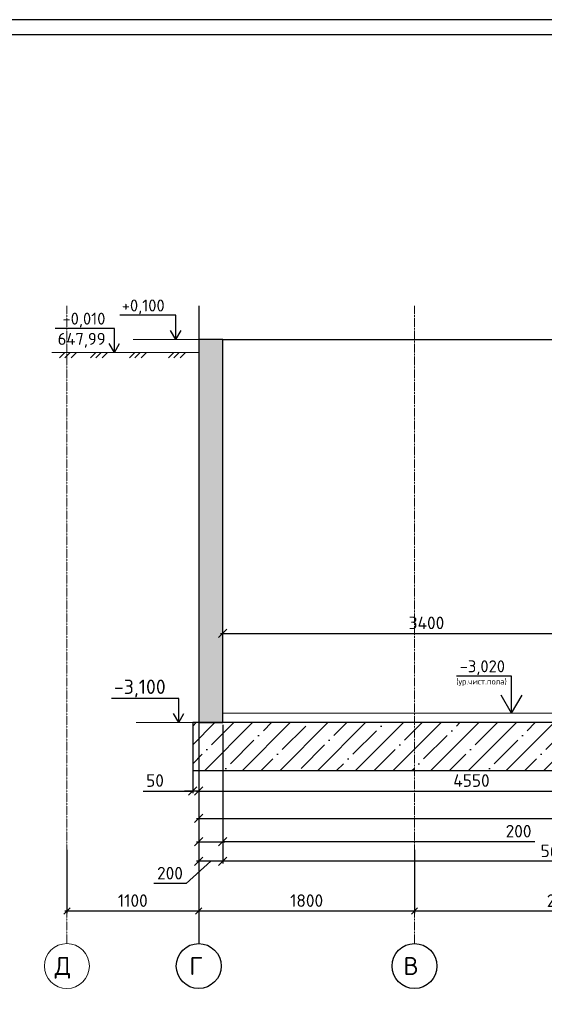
# Model space of a CAD drawing. Header units: millimetres. Extents: x 125896 to 2572636, y -120305 to 130347.
# Tile 259 of 320: x 395029 to 403781, y 50986 to 67429. Entities that reach past the tile are written whole.
import ezdxf

# ---------------------------------------------------------------- set-up
doc = ezdxf.new("R2010")
doc.units = ezdxf.units.MM
for name, pattern in [('______5', [1100, 800, -100, 100, -100]), ('CENTER', [2, 1.25, -0.25, 0.25, -0.25]), ('CENTER2', [28.575, 19.05, -3.175, 3.175, -3.175])]:
    doc.linetypes.add(name, pattern=pattern)
for name, color, linetype in [('11', 7, 'Continuous'), ('СПДС_Оси', 7, 'Continuous'), ('Столовая - обозначения', 7, 'Continuous')]:
    doc.layers.add(name, color=color, linetype=linetype)
doc.layers.add('ОСИ', color=7, linetype='CENTER', lineweight=15)
doc.layers.add('Столовая Двери и окна', color=7, linetype='Continuous', lineweight=15)
doc.styles.get("Standard").update_dxf_attribs({"font": 'isocpeur.ttf'})
doc.styles.add('ГОСТ', font='isocpeur.ttf')
doc.dimstyles.new('Осевые', dxfattribs={"dimscale": 0.7, "dimtxt": 450, "dimasz": 400, "dimexe": 100, "dimexo": 100, "dimgap": 100, "dimtad": 1, "dimdec": 0, "dimzin": 0, "dimdsep": 46, "dimtxsty": 'Standard', "dimblk": 'OBLIQUE', "dimcen": 9, "dimdle": 100, "dimazin": 0, "dimtm": 1e-09, "dimtfac": 1, "dimtdec": 0, "dimtofl": 0, "dimtmove": 0, "dimatfit": 3, "dimfxl": 1, "dimtolj": 1, "dimtzin": 0, "dimarcsym": 0})

# ---------------------------------------------------------------- blocks, each defined once
blk = doc.blocks.new('Штамп')
at = {"layer": '11'}
blk.add_line((311470, 126228), (252070, 126228), dxfattribs=at)
at = {"layer": '11', "lineweight": 30}
blk.add_line((254210, 125978), (311220, 125978), dxfattribs=at)
blk = doc.blocks.new('_OBLIQUE')
at = {"color": 0, "linetype": 'ByBlock'}
blk.add_line((-0.5, -0.5), (0.5, 0.5), dxfattribs=at)
blk = doc.blocks.new('*D775')
at = {"layer": 'Defpoints', "color": 0, "linetype": 'ByBlock', "lineweight": 20, "ltscale": 13, "transparency": 16777216}
for p in [(397916, 55690, -720), (398016, 55690), (397916, 54548)]:
    blk.add_point(p, dxfattribs=at)
at = {"layer": 'ОСИ', "color": 0, "linetype": 'ByBlock', "lineweight": -2, "ltscale": 13, "transparency": 16777216}
for p, q in [((397916, 55655), (397916, 54513)), ((398016, 55655), (398016, 54513)), ((397090, 54548), (397916, 54548)), ((397916, 54548), (397776, 54548)), ((398016, 54548), (397916, 54548)), ((398016, 54548), (398156, 54548))]:
    blk.add_line(p, q, dxfattribs=at)
at = {"layer": 'ОСИ', "color": 0, "linetype": 'ByBlock', "lineweight": -2, "ltscale": 13, "transparency": 16777216, "xscale": 140, "yscale": 140, "zscale": 140}
blk.add_blockref('_OBLIQUE', (397916, 54548), dxfattribs=at)
at = {"layer": 'ОСИ', "color": 0, "linetype": 'ByBlock', "lineweight": -2, "ltscale": 13, "transparency": 16777216, "xscale": 140, "yscale": 140, "zscale": 140, "rotation": 180}
blk.add_blockref('_OBLIQUE', (398016, 54548), dxfattribs=at)
at = {"layer": 'ОСИ', "color": 0, "linetype": 'ByBlock', "ltscale": 13, "transparency": 16777216, "insert": (397286, 54723), "char_height": 210, "attachment_point": 5}
blk.add_mtext('\\A1;50', dxfattribs=at)
blk = doc.blocks.new('*D776')
at = {"layer": 'Defpoints', "color": 0, "linetype": 'ByBlock', "lineweight": 20, "ltscale": 13, "transparency": 16777216}
for p in [(398016, 55690), (398416, 55690), (398416, 53702)]:
    blk.add_point(p, dxfattribs=at)
at = {"layer": 'ОСИ', "color": 0, "linetype": 'ByBlock', "lineweight": -2, "ltscale": 13, "transparency": 16777216}
for p, q in [((398016, 55655), (398016, 53667)), ((398416, 55655), (398416, 53667)), ((397981, 53702), (398451, 53702)), ((403621, 53702), (398416, 53702))]:
    blk.add_line(p, q, dxfattribs=at)
at = {"layer": 'ОСИ', "color": 0, "linetype": 'ByBlock', "lineweight": -2, "ltscale": 13, "transparency": 16777216, "xscale": 140, "yscale": 140, "zscale": 140, "rotation": 180}
blk.add_blockref('_OBLIQUE', (398016, 53702), dxfattribs=at)
at = {"layer": 'ОСИ', "color": 0, "linetype": 'ByBlock', "lineweight": -2, "ltscale": 13, "transparency": 16777216, "xscale": 140, "yscale": 140, "zscale": 140}
blk.add_blockref('_OBLIQUE', (398416, 53702), dxfattribs=at)
at = {"layer": 'ОСИ', "color": 0, "linetype": 'ByBlock', "ltscale": 13, "transparency": 16777216, "insert": (403352, 53877), "char_height": 210, "attachment_point": 5}
blk.add_mtext('\\A1;200', dxfattribs=at)
blk = doc.blocks.new('*D777')
at = {"layer": 'Defpoints', "color": 0, "linetype": 'ByBlock', "lineweight": 20, "ltscale": 13, "transparency": 16777216}
for p in [(398016, 55690), (415016, 55690), (415016, 54091)]:
    blk.add_point(p, dxfattribs=at)
at = {"layer": 'ОСИ', "color": 0, "linetype": 'ByBlock', "lineweight": -2, "ltscale": 13, "transparency": 16777216}
for p, q in [((398016, 55655), (398016, 54056)), ((415016, 55655), (415016, 54056)), ((397981, 54091), (415051, 54091))]:
    blk.add_line(p, q, dxfattribs=at)
at = {"layer": 'ОСИ', "color": 0, "linetype": 'ByBlock', "lineweight": -2, "ltscale": 13, "transparency": 16777216, "xscale": 140, "yscale": 140, "zscale": 140, "rotation": 180}
blk.add_blockref('_OBLIQUE', (398016, 54091), dxfattribs=at)
at = {"layer": 'ОСИ', "color": 0, "linetype": 'ByBlock', "lineweight": -2, "ltscale": 13, "transparency": 16777216, "xscale": 140, "yscale": 140, "zscale": 140}
blk.add_blockref('_OBLIQUE', (415016, 54091), dxfattribs=at)
at = {"layer": 'ОСИ', "color": 0, "linetype": 'ByBlock', "ltscale": 13, "transparency": 16777216, "insert": (406516, 54266), "char_height": 210, "attachment_point": 5}
blk.add_mtext('\\A1;8500', dxfattribs=at)
blk = doc.blocks.new('*D774')
at = {"layer": 'Defpoints', "color": 0, "linetype": 'ByBlock', "lineweight": 20, "ltscale": 13, "transparency": 16777216}
for p in [(407116, 56585), (398016, 55178), (407116, 54548)]:
    blk.add_point(p, dxfattribs=at)
at = {"layer": 'ОСИ', "color": 0, "linetype": 'ByBlock', "lineweight": -2, "ltscale": 13, "transparency": 16777216}
for p, q in [((407116, 56550), (407116, 54513)), ((398016, 55143), (398016, 54513)), ((397981, 54548), (407151, 54548))]:
    blk.add_line(p, q, dxfattribs=at)
at = {"layer": 'ОСИ', "color": 0, "linetype": 'ByBlock', "lineweight": -2, "ltscale": 13, "transparency": 16777216, "xscale": 140, "yscale": 140, "zscale": 140, "rotation": 180}
blk.add_blockref('_OBLIQUE', (398016, 54548), dxfattribs=at)
at = {"layer": 'ОСИ', "color": 0, "linetype": 'ByBlock', "lineweight": -2, "ltscale": 13, "transparency": 16777216, "xscale": 140, "yscale": 140, "zscale": 140}
blk.add_blockref('_OBLIQUE', (407116, 54548), dxfattribs=at)
at = {"layer": 'ОСИ', "color": 0, "linetype": 'ByBlock', "ltscale": 13, "transparency": 16777216, "insert": (402566, 54723), "char_height": 210, "attachment_point": 5}
blk.add_mtext('\\A1;4550', dxfattribs=at)
blk = doc.blocks.new('*D788')
at = {"layer": 'Defpoints', "color": 0, "linetype": 'ByBlock', "lineweight": 20, "ltscale": 13, "transparency": 16777216}
for p in [(405216, 57181), (398416, 55953), (405216, 55953)]:
    blk.add_point(p, dxfattribs=at)
at = {"layer": 'ОСИ', "color": 0, "linetype": 'ByBlock', "lineweight": -2, "ltscale": 13, "transparency": 16777216}
for p, q in [((398381, 57181), (405251, 57181)), ((398416, 55988), (398416, 57216)), ((405216, 55988), (405216, 57216))]:
    blk.add_line(p, q, dxfattribs=at)
at = {"layer": 'ОСИ', "color": 0, "linetype": 'ByBlock', "lineweight": -2, "ltscale": 13, "transparency": 16777216, "xscale": 140, "yscale": 140, "zscale": 140, "rotation": 180}
blk.add_blockref('_OBLIQUE', (398416, 57181), dxfattribs=at)
at = {"layer": 'ОСИ', "color": 0, "linetype": 'ByBlock', "lineweight": -2, "ltscale": 13, "transparency": 16777216, "xscale": 140, "yscale": 140, "zscale": 140}
blk.add_blockref('_OBLIQUE', (405216, 57181), dxfattribs=at)
at = {"layer": 'ОСИ', "color": 0, "linetype": 'ByBlock', "ltscale": 13, "transparency": 16777216, "insert": (401816, 57356), "char_height": 210, "attachment_point": 5}
blk.add_mtext('\\A1;3400', dxfattribs=at)
blk = doc.blocks.new('*D789')
at = {"layer": 'Defpoints', "color": 0, "linetype": 'ByBlock', "lineweight": 20, "ltscale": 13, "transparency": 16777216}
for p in [(398416, 54091), (409616, 54091), (398416, 53374)]:
    blk.add_point(p, dxfattribs=at)
at = {"layer": 'ОСИ', "color": 0, "linetype": 'ByBlock', "lineweight": -2, "ltscale": 13, "transparency": 16777216}
for p, q in [((398416, 54056), (398416, 53339)), ((409616, 54056), (409616, 53339)), ((409651, 53374), (398381, 53374))]:
    blk.add_line(p, q, dxfattribs=at)
at = {"layer": 'ОСИ', "color": 0, "linetype": 'ByBlock', "lineweight": -2, "ltscale": 13, "transparency": 16777216, "xscale": 140, "yscale": 140, "zscale": 140, "rotation": 180}
blk.add_blockref('_OBLIQUE', (398416, 53374), dxfattribs=at)
at = {"layer": 'ОСИ', "color": 0, "linetype": 'ByBlock', "lineweight": -2, "ltscale": 13, "transparency": 16777216, "xscale": 140, "yscale": 140, "zscale": 140}
blk.add_blockref('_OBLIQUE', (409616, 53374), dxfattribs=at)
at = {"layer": 'ОСИ', "color": 0, "linetype": 'ByBlock', "ltscale": 13, "transparency": 16777216, "insert": (404016, 53549), "char_height": 210, "attachment_point": 5}
blk.add_mtext('\\A1;5600', dxfattribs=at)
blk = doc.blocks.new('*D790')
at = {"layer": 'Defpoints', "color": 0, "linetype": 'ByBlock', "lineweight": 20, "ltscale": 13, "transparency": 16777216}
for p in [(398016, 55982), (398416, 54091), (398016, 53374)]:
    blk.add_point(p, dxfattribs=at)
at = {"layer": 'ОСИ', "color": 0, "linetype": 'ByBlock', "lineweight": -2, "ltscale": 13, "transparency": 16777216}
for p, q in [((398016, 55947), (398016, 53339)), ((398416, 54056), (398416, 53339)), ((398216, 53374), (397806, 53001)), ((398451, 53374), (397981, 53374)), ((397806, 53001), (397267, 53001))]:
    blk.add_line(p, q, dxfattribs=at)
at = {"layer": 'ОСИ', "color": 0, "linetype": 'ByBlock', "lineweight": -2, "ltscale": 13, "transparency": 16777216, "xscale": 140, "yscale": 140, "zscale": 140, "rotation": 180}
blk.add_blockref('_OBLIQUE', (398016, 53374), dxfattribs=at)
at = {"layer": 'ОСИ', "color": 0, "linetype": 'ByBlock', "lineweight": -2, "ltscale": 13, "transparency": 16777216, "xscale": 140, "yscale": 140, "zscale": 140}
blk.add_blockref('_OBLIQUE', (398416, 53374), dxfattribs=at)
at = {"layer": 'ОСИ', "color": 0, "linetype": 'ByBlock', "ltscale": 13, "transparency": 16777216, "insert": (397536, 53176), "char_height": 210, "attachment_point": 5}
blk.add_mtext('\\A1;200', dxfattribs=at)
blk = doc.blocks.new('*D792')
at = {"layer": 'Defpoints', "color": 0, "linetype": 'ByBlock', "lineweight": 20, "ltscale": 13, "transparency": 16777216}
for p in [(401616, 53602), (406616, 53602), (401616, 52543)]:
    blk.add_point(p, dxfattribs=at)
at = {"layer": 'ОСИ', "color": 0, "linetype": 'ByBlock', "lineweight": -2, "ltscale": 13, "transparency": 16777216}
for p, q in [((401616, 53567), (401616, 52508)), ((406616, 53567), (406616, 52508)), ((406651, 52543), (401581, 52543))]:
    blk.add_line(p, q, dxfattribs=at)
at = {"layer": 'ОСИ', "color": 0, "linetype": 'ByBlock', "lineweight": -2, "ltscale": 13, "transparency": 16777216, "xscale": 105, "yscale": 105, "zscale": 105, "rotation": 180}
blk.add_blockref('_OBLIQUE', (401616, 52543), dxfattribs=at)
at = {"layer": 'ОСИ', "color": 0, "linetype": 'ByBlock', "lineweight": -2, "ltscale": 13, "transparency": 16777216, "xscale": 105, "yscale": 105, "zscale": 105}
blk.add_blockref('_OBLIQUE', (406616, 52543), dxfattribs=at)
at = {"layer": 'ОСИ', "color": 0, "linetype": 'ByBlock', "lineweight": 25, "ltscale": 13, "transparency": 16777216, "insert": (404116, 52718), "char_height": 210, "attachment_point": 5}
blk.add_mtext('\\A1;2500', dxfattribs=at)
blk = doc.blocks.new('*D793')
at = {"layer": 'Defpoints', "color": 0, "linetype": 'ByBlock', "lineweight": 20, "ltscale": 13, "transparency": 16777216}
for p in [(398016, 53602), (401616, 53381), (398016, 52543)]:
    blk.add_point(p, dxfattribs=at)
at = {"layer": 'ОСИ', "color": 0, "linetype": 'ByBlock', "lineweight": -2, "ltscale": 13, "transparency": 16777216}
for p, q in [((398016, 53567), (398016, 52508)), ((401616, 53346), (401616, 52508)), ((401651, 52543), (397981, 52543))]:
    blk.add_line(p, q, dxfattribs=at)
at = {"layer": 'ОСИ', "color": 0, "linetype": 'ByBlock', "lineweight": -2, "ltscale": 13, "transparency": 16777216, "xscale": 105, "yscale": 105, "zscale": 105, "rotation": 180}
blk.add_blockref('_OBLIQUE', (398016, 52543), dxfattribs=at)
at = {"layer": 'ОСИ', "color": 0, "linetype": 'ByBlock', "lineweight": -2, "ltscale": 13, "transparency": 16777216, "xscale": 105, "yscale": 105, "zscale": 105}
blk.add_blockref('_OBLIQUE', (401616, 52543), dxfattribs=at)
at = {"layer": 'ОСИ', "color": 0, "linetype": 'ByBlock', "lineweight": 25, "ltscale": 13, "transparency": 16777216, "insert": (399816, 52718), "char_height": 210, "attachment_point": 5}
blk.add_mtext('\\A1;1800', dxfattribs=at)
blk = doc.blocks.new('*D794')
at = {"layer": 'Defpoints', "color": 0, "linetype": 'ByBlock', "lineweight": 20, "ltscale": 13, "transparency": 16777216}
for p in [(395816, 53602), (398016, 53381), (395816, 52543)]:
    blk.add_point(p, dxfattribs=at)
at = {"layer": 'ОСИ', "color": 0, "linetype": 'ByBlock', "lineweight": -2, "ltscale": 13, "transparency": 16777216}
for p, q in [((395816, 53567), (395816, 52508)), ((398016, 53346), (398016, 52508)), ((398051, 52543), (395781, 52543))]:
    blk.add_line(p, q, dxfattribs=at)
at = {"layer": 'ОСИ', "color": 0, "linetype": 'ByBlock', "lineweight": -2, "ltscale": 13, "transparency": 16777216, "xscale": 105, "yscale": 105, "zscale": 105, "rotation": 180}
blk.add_blockref('_OBLIQUE', (395816, 52543), dxfattribs=at)
at = {"layer": 'ОСИ', "color": 0, "linetype": 'ByBlock', "lineweight": -2, "ltscale": 13, "transparency": 16777216, "xscale": 105, "yscale": 105, "zscale": 105}
blk.add_blockref('_OBLIQUE', (398016, 52543), dxfattribs=at)
at = {"layer": 'ОСИ', "color": 0, "linetype": 'ByBlock', "lineweight": 25, "ltscale": 13, "transparency": 16777216, "insert": (396916, 52718), "char_height": 210, "attachment_point": 5}
blk.add_mtext('\\A1;1100', dxfattribs=at)

msp = doc.modelspace()

# ---------------------------------------------------------------- hatches: boundary and pattern name
at = {"layer": 'Столовая Двери и окна', "lineweight": 25, "transparency": 33554648}
h = msp.add_hatch(dxfattribs=at)
h.set_pattern_fill('ANSI35', color=256, scale=20, angle=90)
h.paths.add_polyline_path([(398415.9, 62089.8), (398015.9, 62089.8), (398015.9, 55689.8), (398415.9, 55689.8)])
h.paths.add_polyline_path([(415015.9, 61449.8), (414615.9, 61449.8), (414615.9, 55689.8), (415015.9, 55689.8)])
at = {"layer": 'Столовая Двери и окна', "lineweight": 25, "true_color": 0xc7c8ca, "transparency": 33554648}
h = msp.add_hatch(dxfattribs=at)
h.set_pattern_fill('ANSI35', color=9, scale=70)
h.paths.add_polyline_path([(397915.9, 54889.8), (415115.9, 54889.8), (415115.9, 55689.8), (397915.9, 55689.8)])

# ---------------------------------------------------------------- linework, layer by layer
at = {"layer": 'ОСИ', "color": 16, "linetype": 'CENTER2', "lineweight": 15, "ltscale": 0.2, "transparency": 33554687}
for p, q in [((395815.9, 62651.4, 360), (395815.9, 52000.8, 360)), ((401615.9, 62651.4, 360), (401615.9, 52000.8, 360))]:
    msp.add_line(p, q, dxfattribs=at)
at = {"layer": 'ОСИ', "color": 16, "linetype": '______5', "lineweight": 25, "transparency": 33554687}
msp.add_line((398015.9, 62651.4, 360), (398015.9, 52000.8, 360), dxfattribs=at)
at = {"layer": 'ОСИ', "linetype": 'ByBlock', "ltscale": 13}
msp.add_circle((395815.9, 51625.8, 360), 375, dxfattribs=at)
at = {"layer": 'СПДС_Оси', "linetype": 'Continuous', "lineweight": 25, "ltscale": 150}
for centre in [(398015.9, 51625.8, 360), (401615.9, 51625.8, 360)]:
    msp.add_circle(centre, 375, dxfattribs=at)
at = {"layer": 'Столовая Двери и окна', "color": 18, "lineweight": 25, "true_color": 0x000000}
for p, q in [((397632.8, 62494.5, 360), (396699.1, 62494.5, 360)), ((397632.8, 62089.8, 360), (397632.8, 62494.5, 360)), ((396608.4, 62274.5, 360), (395622.7, 62274.5, 360)), ((396608.4, 61869.8, 360), (396608.4, 62274.5, 360)), ((397632.8, 62089.8, 360), (397545, 62240.7, 360)), ((397632.8, 62089.8, 360), (397720.6, 62240.7, 360)), ((396608.4, 61869.8, 360), (396520.6, 62020.7, 360)), ((396608.4, 61869.8, 360), (396696.2, 62020.7, 360)), ((403235.4, 56468.5, -360), (402315.3, 56468.5, -360)), ((403235.4, 55849.8, -360), (403235.4, 56468.5, -360)), ((397682.2, 56094.5, -360), (396561.7, 56094.5, -360)), ((397682.2, 55689.8, -360), (397682.2, 56094.5, -360)), ((403235.4, 55849.8, -360), (403059.8, 56151.6, -360)), ((403235.4, 55849.8, -360), (403411, 56151.6, -360)), ((397682.2, 55689.8, -360), (397594.4, 55840.7, -360)), ((397682.2, 55689.8, -360), (397770, 55840.7, -360))]:
    msp.add_line(p, q, dxfattribs=at)
at = {"layer": 'Столовая Двери и окна', "color": 18, "lineweight": 20, "true_color": 0x000000}
for p, q in [((398415.9, 62089.8, 360), (396921.7, 62089.8, 360)), ((398015.9, 61869.8, 360), (395566.4, 61869.8, 360)), ((395780.5, 61869.8, 360), (395691.7, 61781.1, 360)), ((395871.4, 61869.8, 360), (395782.6, 61781.1, 360)), ((395975, 61869.8, 360), (395886.2, 61781.1, 360)), ((396298, 61869.8, 360), (396209.2, 61781.1, 360)), ((396389, 61869.8, 360), (396300.2, 61781.1, 360)), ((396492.6, 61869.8, 360), (396403.8, 61781.1, 360)), ((396949.2, 61869.8, 360), (396860.4, 61781.1, 360)), ((397040.1, 61869.8, 360), (396951.3, 61781.1, 360)), ((397143.7, 61869.8, 360), (397054.9, 61781.1, 360)), ((397600.3, 61869.8, 360), (397511.5, 61781.1, 360)), ((397691.2, 61869.8, 360), (397602.4, 61781.1, 360)), ((397794.8, 61869.8, 360), (397706, 61781.1, 360)), ((405215.9, 55849.8, 360), (398416.2, 55849.8, 360)), ((397915.9, 55689.8, -360), (396971.1, 55689.8, -360))]:
    msp.add_line(p, q, dxfattribs=at)
at = {"layer": 'Столовая Двери и окна', "color": 18, "lineweight": 30, "true_color": 0x000000}
msp.add_line((398415.9, 62089.8, 360), (414615.9, 62089.8, 360), dxfattribs=at)
at = {"layer": 'Столовая Двери и окна', "color": 18, "lineweight": 30, "true_color": 0x000000, "elevation": 360}
msp.add_lwpolyline([(398415.9, 62089.8), (398015.9, 62089.8), (398015.9, 55689.8), (398415.9, 55689.8)], close=True, dxfattribs=at)
at = {"layer": 'Столовая Двери и окна', "color": 5, "lineweight": 30, "elevation": -360}
msp.add_lwpolyline([(397915.9, 54889.8), (415115.9, 54889.8), (415115.9, 55689.8), (397915.9, 55689.8)], close=True, dxfattribs=at)

# ---------------------------------------------------------------- block references
at = {"layer": 'Столовая - обозначения', "color": 252, "lineweight": 20, "true_color": 0x939598}
msp.add_blockref('Штамп', (127028, -58798.4), dxfattribs=at)

# ---------------------------------------------------------------- texts
at = {"insert": (226281.3, 54484), "char_height": 250, "attachment_point": 1, "style": 'ГОСТ'}
msp.add_mtext_dynamic_manual_height_columns('\\A1;\\pi9384.38;{\\H1.5152x;\\P\\pi1250;Общие указания\\P\\pi250;}1.^IРабочая документация разработана в соответствии с заданием на проектирование, требованиями действующих технических регламентов, стандартов, сводов правил и других документов, содержащих установленные требования.\\P2.^IРабочая документация выполнена в соответствии со следующими нормативными и техническими документами:\\P-^IСП 20.13330.2016 "Нагрузки и Воздействия";\\P-^IСП 63.13330.2012 "Бетонные и железобетонные конструкции. Основные положения";\\P-^IСП 22.13330.2016 "Основания зданий и сооружений";\\P-^IСП 45.13330.2012 "Земляные сооружения, основания и фундаменты".\\P3.   За относительную отметку 0,000 принята отметка чистого пола первого этажа.\\P4.^IПеречень видов работ, для которых необходимо составлять акты освидетельствования скрытых работ:\\P-^Iармирование конструкций;\\P-^Iосвидетельствование опалубки перед бетонированием;\\P-^Iвыполнение сварочных работ;\\P-^Iотбор контрольных проб бетона;\\P-^Iсоответствие законченных железобетонных конструкций проекту с отображением качества работ;\\P-^Iустройство монолитных конструкций, выполняемых в зимнее время;  \\P\\pi0;  -    устройство гидроизоляции;\\P\\pi250;-^Iуплотнение грунтов и обратную засыпку.\\PЗапрещается выполнение последующих работ при отсутствии актов освидетельствования предшествующих скрытых работ во всех случаях.\\P\\pi0;        5. Проект рассчитан на производство работ в период положительных температур. В случае выполнения работ при отрицательных температурах необходимо выполнять требования СНиП часть 3 по производству работ и ППР.\\P        6. При минимальной температуре воздуха до минус 15°С допускается: выдерживание бетона в конструкции методом термоса, при предварительном разогреве бетонной смеси, форсированный электроразогрев бетона в конструкции с повторным уплотнением.\\P\\pi250;При минимальной температуре воздуха до минус 25°С допускается: обогрев бетона в греющей опалубке с помощью низкотемпературных электронагревателей, электродный сквозной прогрев бетона, электрообогрев с помощью греющего провода.\\P\\pi0;7. При отрицательной температуре воздуха уплотнение грунта обратной засыпки в траншеях должно \\Pосуществляться до достижения коэффициента уплотнения 0,98. \\PВремя уплотнения грунта в зависимости от температуры воздуха: \\P\\pi250;-^Iпри t{\\H0.7x;\\So^ ;}-5, 90-120 минут; при t{\\H0.7x;\\So^ ;\\H1.42857x;-10, 60-90 минут; }при t{\\H0.7x;\\So^ ;\\H1.42857x;-20, 40-60 минут; }при t{\\H0.7x;\\So^ ;\\H1.42857x;-30, 20-30 минут;\\P\\pi0;Работы по выполнению насыпей и обратных засыпок при отрицательных температурах должны производить с учетом следующих требований:\\P\\pi250;-^Iподготовку поверхности (основания) насыпи и обратных засыпок следует выполнять с полным удалением снега, льда, промерзшего слоя слабого и пучинистого грунта на всю его глубину;\\P-^Iотсыпку в насыпь и обратные засыпки грунтов необходимо производить при их природной влажности и в талом состоянии с содержанием комьев мерзлого грунта, не превышающим требований, приведенных в приложении М СП 45.13330.2017. Свод правил. Земляные сооружения, основания и фундаменты., и, как правило, на не промерзшие ранее отсыпанные и уплотненные слои. В отдельных случаях при согласовании с автором проекта допускается грунты отсыпать на непучинистые грунты, промерзшие на глубину не более 15 см;\\P-^Iпри пониженной влажности отсыпанных грунтов для их уплотнения следует применять более тяжелое грунтоуплотняющее оборудование; \\P-^Iработы по отсыпке и уплотнению каждого слоя должны выполнять в течение одной рабочей смены; - при выполнении насыпей из глинистых грунтов при обильном снеговыпадении все работы должны быть прекращены; - перерывы в работах по выполнению насыпей и обратных засыпок допускаются только при условиях, что за время перерыва глубина промерзания ранее уплотненных пучинистых грунтов не превысит 15 см или на время перерыва ранее уплотненные грунты утепляются специальными средствами (например, маловлажным рыхлым грунтом, который в последующем удаляется); - все работы по отсыпке грунтов и их уплотнению выполняют с повышенной интенсивностью.}', width=20474.372, gutter_width=5800, heights=[24436.9], dxfattribs=at)
at = {"layer": 'СПДС_Оси', "linetype": 'Continuous', "lineweight": 25, "ltscale": 150, "char_height": 300, "width": 825, "attachment_point": 3}
for s, insert in [('Д', (395882.8, 51776, 360)), ('Г', (398082.8, 51776, 360)), ('В', (401682.8, 51776, 360))]:
    msp.add_mtext(s, dxfattribs=dict(at, insert=insert))
at = {"layer": 'Столовая - обозначения', "lineweight": 25}
for s, height, p in [('+0,100', 200, (396732.1, 62556.6, 360)), ('-0,010', 200, (395742.9, 62336.6, 360)), ('647,99', 200, (395662.9, 61998.5, 360)), ('-3,020', 200, (402370.1, 56530.6, -360)), ('-3,100', 240, (396601.4, 56169, -360)), ('(ур.чист.пола)', 100, (402313, 56327.1, -360))]:
    msp.add_text(s, height=height, dxfattribs=at).set_placement(p)

# ---------------------------------------------------------------- dimensions: what is measured, and where the dimension line sits
at = {"layer": 'ОСИ', "linetype": 'ByBlock', "ltscale": 13}
for base, p1, p2, picture, middle in [((405215.9, 57181.5, 360), (398415.9, 55952.6, 360), (405215.9, 55952.6, 360), '*D788', (401815.9, 57356.5, 360)), ((407116.2, 54547.7, 360), (398015.9, 55178, 360), (407116.2, 56584.6, 360), '*D774', (402566, 54722.7, 360)), ((415015.9, 54090.9, 360), (398015.9, 55689.8, 360), (415015.9, 55689.8, 360), '*D777', (406515.9, 54265.9, 360)), ((398415.9, 53373.8, 360), (409615.9, 54090.9, 360), (398415.9, 54090.9, 360), '*D789', (404015.9, 53548.8, 360))]:
    dim = msp.add_linear_dim(base=base, p1=p1, p2=p2, dimstyle='Осевые', override={"dimtxt": 300, "dimasz": 200, "dimexe": 50, "dimexo": 50, "dimlfac": 0.5, "dimdle": 50, "dimtmove": 1}, dxfattribs=at)
    dim.commit()
    dim.dimension.update_dxf_attribs({"geometry": picture, "text_midpoint": middle})
for base, p1, p2, picture, middle in [((398015.9, 53373.8, 360), (398415.9, 54090.9, 360), (398015.9, 55981.9, 360), '*D790', (397735.6, 53001.5, 360)), ((397915.9, 54547.7, 360), (398015.9, 55689.8, 360), (397915.9, 55689.8, -360), '*D775', (397285.8, 54430.3, 360)), ((398415.9, 53701.9, 360), (398015.9, 55689.8, 360), (398415.9, 55689.8, 360), '*D776', (403351.7, 53515.9, 360))]:
    dim = msp.add_linear_dim(base=base, p1=p1, p2=p2, dimstyle='Осевые', override={"dimtxt": 300, "dimasz": 200, "dimexe": 50, "dimexo": 50, "dimlfac": 0.5, "dimdle": 50, "dimtmove": 1}, dxfattribs=at)
    dim.commit()
    dim.dimension.update_dxf_attribs({"geometry": picture, "text_midpoint": middle, "dimtype": 160})
at = {"layer": 'ОСИ', "linetype": 'ByBlock', "lineweight": 25, "ltscale": 13}
for base, p1, p2, picture, middle in [((395815.9, 52543.2, 360), (398015.9, 53381.1, 360), (395815.9, 53602, 360), '*D794', (396915.9, 52718.2, 360)), ((398015.9, 52543.2, 360), (401615.9, 53381.1, 360), (398015.9, 53602, 360), '*D793', (399815.9, 52718.2, 360)), ((401615.9, 52543.2, 360), (406615.9, 53602, 360), (401615.9, 53602, 360), '*D792', (404115.9, 52718.2, 360))]:
    dim = msp.add_linear_dim(base=base, p1=p1, p2=p2, angle=180, dimstyle='Осевые', override={"dimtxt": 300, "dimasz": 150, "dimexe": 50, "dimexo": 50, "dimlfac": 0.5, "dimdle": 50, "dimtmove": 1}, dxfattribs=at)
    dim.commit()
    dim.dimension.update_dxf_attribs({"geometry": picture, "text_midpoint": middle})

doc.saveas('drawing.dxf')
